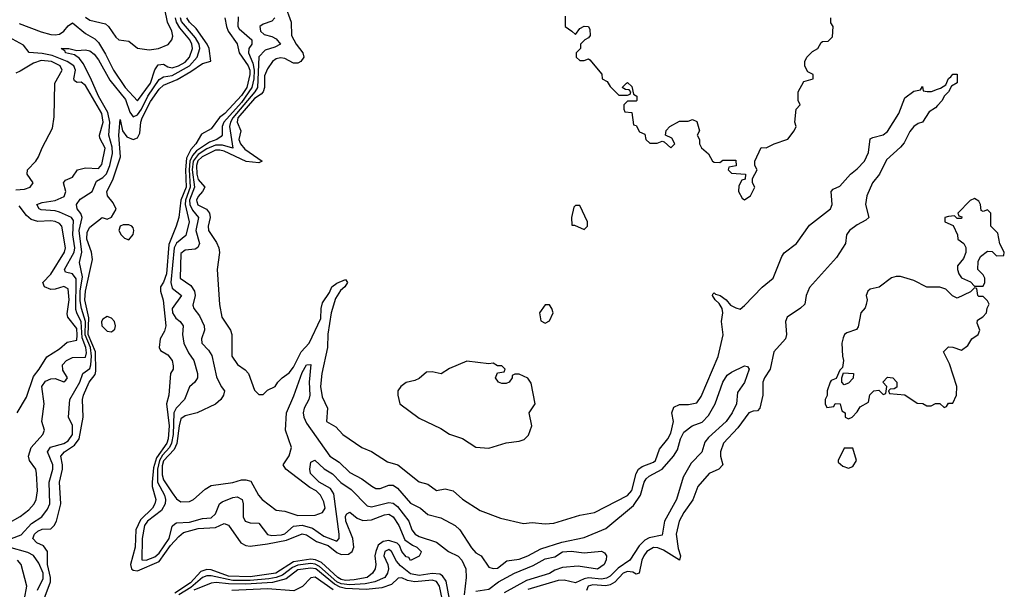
# Model space of a CAD drawing. Header units: inches. Extents: x 2380249 to 2585472, y 382747 to 546448.
# Tile 475 of 626: x 2515767 to 2520308, y 485575 to 488202. Entities that reach past the tile are written whole.
import ezdxf

# ---------------------------------------------------------------- set-up
doc = ezdxf.new("R2010")
doc.units = ezdxf.units.IN
doc.header["$MEASUREMENT"] = 0
doc.layers.add('C5418', color=7, linetype='Continuous')
doc.layers.add('C5428', color=7, linetype='Continuous')

msp = doc.modelspace()

# ---------------------------------------------------------------- linework, layer by layer
at = {"layer": 'C5418', "color": 4}
for points, elevation in [([(2516070, 488213.4), (2516090, 488200.4), (2516162.8, 488182.8), (2516177.3, 488170), (2516210, 488121), (2516224.7, 488110), (2516270, 488102.8), (2516310, 488071), (2516363.8, 488063.8), (2516408, 488070), (2516451.9, 488088.1), (2516469.2, 488110), (2516473.6, 488126.4), (2516469.4, 488150), (2516449.3, 488190), (2516437.2, 488250)], 36), ([(2516990.3, 488270), (2517019.6, 488190), (2517021.1, 488130), (2517041.7, 488090), (2517072.7, 488050), (2517078, 488030), (2517064, 488010), (2517050, 488002.4), (2517030, 488002.4), (2516990, 488022.6), (2516970, 488026.3), (2516950, 488021.6), (2516933.4, 488010), (2516910, 487975.1), (2516896.7, 487943.3), (2516895.4, 487890), (2516890.1, 487869.9), (2516881.4, 487858.6), (2516850, 487838.3), (2516773.8, 487750), (2516769.5, 487729.4), (2516787.2, 487690), (2516778.2, 487650), (2516785.2, 487630), (2516805.7, 487605.7), (2516885.5, 487550), (2516870, 487541.7), (2516811.8, 487548.2), (2516710, 487595.3), (2516690, 487600.8), (2516670, 487600.2), (2516609.3, 487570), (2516588.8, 487551.2), (2516582.2, 487530), (2516583.3, 487490), (2516590, 487464.9), (2516620.5, 487430), (2516610.4, 487410), (2516590, 487387), (2516582, 487370), (2516583.5, 487363.5), (2516588.8, 487348.8), (2516628.2, 487328.2), (2516642, 487310), (2516645.7, 487290), (2516636.4, 487250), (2516637.1, 487230), (2516675.1, 487175.1), (2516686, 487150), (2516688.3, 487128.3), (2516678, 487050), (2516688.1, 486888.1), (2516699.1, 486830), (2516739.3, 486770), (2516746, 486750), (2516744.9, 486650), (2516772.3, 486612.3), (2516806.9, 486586.9), (2516822, 486570), (2516850, 486494), (2516870, 486474), (2516890, 486474), (2516910, 486494), (2516946, 486510), (2516958, 486530), (2516978, 486550), (2517010, 486573.4), (2517030, 486599.3), (2517065.1, 486670), (2517101.7, 486710), (2517155.4, 486824.6), (2517157.7, 486870), (2517163.9, 486896.1), (2517196.1, 486943.9), (2517207.3, 486970), (2517230, 486986.8), (2517270, 487004.7), (2517278.8, 486990), (2517266, 486970), (2517246, 486954), (2517223.6, 486916.4), (2517204.2, 486850), (2517187.8, 486752.3), (2517186.3, 486690), (2517160.3, 486570), (2517154.4, 486510), (2517162.6, 486462.6), (2517186, 486410), (2517182, 486350), (2517225.4, 486325.4), (2517258, 486290), (2517344.7, 486230), (2517390, 486210.8), (2517463.4, 486163.4), (2517511.3, 486150), (2517610, 486071), (2517650, 486061), (2517690, 486031), (2517730, 486039.3), (2517766, 486030), (2517810, 485990.8), (2517890, 485938.8), (2517984, 485904), (2518090, 485878.8), (2518130, 485882.8), (2518190, 485878), (2518230, 485881), (2518350, 485917.3), (2518418, 485930), (2518570, 486008.2), (2518590, 486031), (2518609.6, 486110), (2518620.7, 486130), (2518637.8, 486142.2), (2518690, 486161.6), (2518699.5, 486170), (2518718.3, 486221.7), (2518755.6, 486270), (2518770, 486296), (2518781.6, 486350), (2518774.5, 486390), (2518783.9, 486416.1), (2518810, 486428), (2518852, 486428), (2518890, 486436), (2518910, 486464.7), (2518989.1, 486649.1), (2519011.7, 486748.3), (2519004.2, 486810), (2519009.5, 486850), (2519006.6, 486870), (2518992.7, 486892.7), (2518974, 486910), (2518962, 486930), (2518964, 486936), (2518970, 486942), (2518976, 486936), (2518998, 486930), (2519026, 486910), (2519046, 486886), (2519070, 486874), (2519090, 486867.3), (2519110, 486884), (2519191.2, 486968.8), (2519242.7, 487010), (2519282, 487110), (2519293.1, 487126.9), (2519349.6, 487170.4), (2519410, 487254), (2519506, 487330), (2519514, 487350), (2519509.4, 487410.6), (2519519.3, 487420.7), (2519550, 487434.8), (2519599.3, 487490), (2519630, 487514.8), (2519662.7, 487550), (2519682, 487590), (2519690, 487652), (2519701.2, 487658.8), (2519750, 487670.8), (2519770, 487686), (2519822, 487770), (2519850, 487842), (2519890, 487872), (2519922, 487878), (2519930, 487894), (2519934, 487874), (2519951.6, 487871.6), (2519971.6, 487871.6), (2520000, 487881.2)], 36), ([(2515729.2, 485810), (2515773.4, 485826.6), (2515821.5, 485878.5), (2515869.5, 485910), (2515895.6, 485944.4), (2515906.3, 485970), (2515902.7, 486070), (2515919.7, 486130), (2515919.7, 486150), (2515895.6, 486210), (2515909.8, 486230.2), (2515970, 486248.2), (2515990, 486260.3), (2516010.8, 486290), (2516010.7, 486330.7), (2515991.8, 486370), (2515998.7, 486450), (2516044.8, 486530), (2516058.9, 486570), (2516090, 486593.7), (2516095.9, 486610), (2516098.8, 486650), (2516093, 486690), (2516069, 486749), (2516069.9, 486810), (2516051.6, 486870), (2516046.2, 486906.2), (2516046.6, 486950), (2516056.1, 487016.1), (2516042.2, 487082.2), (2516053.6, 487130), (2516041.6, 487230), (2516054.6, 487290), (2516048.9, 487308.9), (2516032, 487330), (2516029.5, 487350), (2516045.8, 487374.2), (2516101.6, 487410), (2516122, 487458), (2516150, 487473.8), (2516167.9, 487492.1), (2516182.6, 487530), (2516194.4, 487585.6), (2516194.1, 487614.1), (2516178.9, 487670), (2516183.4, 487730), (2516174.2, 487774.2), (2516129.9, 487850), (2516094.1, 487934.1), (2516059.6, 487999.6), (2516042.5, 488022.5), (2516020.2, 488040.2), (2515978, 488050), (2515976.4, 488056.4), (2515958, 488070), (2515994, 488070), (2516030, 488060.7), (2516070, 488062.4), (2516090, 488058.4), (2516110, 488043.8), (2516130, 488016.4), (2516182.5, 487922.6), (2516254.8, 487834.8), (2516275, 487775), (2516290, 487754.9), (2516310, 487763.9), (2516329, 487790), (2516358, 487850), (2516410, 487926), (2516430, 487938), (2516470, 487944.8), (2516550.3, 487989.7), (2516585.7, 488030), (2516598.6, 488070), (2516595, 488090), (2516578.3, 488118.3), (2516513.9, 488193.9), (2516508.3, 488210)], 28), ([(2515765.2, 488185.2), (2515866.2, 488146.2), (2515910, 488134.3), (2515930, 488132), (2515950, 488135.8), (2515971, 488149), (2515990, 488174), (2516010, 488187.7), (2516070, 488138.4), (2516113.8, 488113.8), (2516130, 488097.1), (2516163.2, 488043.2), (2516199.5, 487970), (2516254, 487890), (2516310, 487827.3), (2516370, 487909), (2516390, 487971), (2516406, 487994), (2516430, 487996.3), (2516450, 487984.4), (2516470, 487980.9), (2516499.6, 487990), (2516530, 488006.8), (2516550, 488029), (2516563.9, 488070), (2516561.4, 488090), (2516552.4, 488110), (2516505.2, 488165.2), (2516490.5, 488190), (2516485.7, 488210)], 32), ([(2515866, 485494), (2515909.8, 485610.2), (2515909.8, 485630), (2515895.9, 485690), (2515894.8, 485750), (2515876.6, 485776.6), (2515846.6, 485790), (2515828.2, 485810), (2515834.7, 485830), (2515850, 485844.2), (2515870, 485852.3), (2515910, 485854.6), (2515925.4, 485870), (2515936.5, 485890), (2515956.1, 485970), (2515951.1, 486070), (2515964.2, 486130), (2515964.5, 486150), (2515956.9, 486190), (2515973.6, 486210), (2516020.5, 486239.5), (2516041.2, 486270), (2516060.5, 486370), (2516056.4, 486450), (2516061, 486470), (2516087.1, 486530), (2516114.5, 486565.5), (2516118, 486582), (2516116.6, 486670), (2516083.6, 486750), (2516086.7, 486826.7), (2516068.2, 486910), (2516070, 486950.7), (2516103.3, 487096.7), (2516098, 487130), (2516076, 487190), (2516077.7, 487222.3), (2516090, 487244.9), (2516148, 487290), (2516170, 487282), (2516190, 487291.3), (2516211.5, 487328.5), (2516198, 487358), (2516172.7, 487390), (2516169.6, 487409.6), (2516196.8, 487463.2), (2516231.3, 487570), (2516224.2, 487670), (2516230, 487742), (2516241, 487690), (2516261.3, 487661.3), (2516290, 487650.3), (2516310, 487657), (2516321.8, 487678.2), (2516325.3, 487730), (2516332.4, 487750), (2516370, 487824.2), (2516410, 487882.3), (2516430, 487900.8), (2516493.3, 487926.7), (2516557.1, 487962.8), (2516610, 488000.3), (2516648.4, 488011.6), (2516640.5, 488070), (2516631.2, 488090), (2516580.9, 488160.9), (2516549.8, 488190), (2516537.2, 488210)], 24), ([(2516713.8, 488210), (2516720.3, 488170), (2516729.3, 488149.3), (2516770.2, 488090.2), (2516779.6, 488050), (2516820.2, 487990), (2516827.7, 487970), (2516827.7, 487950), (2516814.4, 487890), (2516790, 487851.9), (2516713, 487770), (2516688.5, 487751.5), (2516650, 487699.5), (2516605.2, 487674.8), (2516579.5, 487630), (2516556.4, 487603.6), (2516536.3, 487563.7), (2516531.4, 487510), (2516535.5, 487430), (2516510.1, 487370), (2516500.3, 487290), (2516488.4, 487250), (2516455.1, 487164.9), (2516444.1, 487030), (2516430, 486991.5), (2516416.5, 486970), (2516415.8, 486950), (2516428.9, 486908.9), (2516440.9, 486790), (2516434.5, 486765.5), (2516414.9, 486730), (2516410.7, 486690.7), (2516416, 486676), (2516450, 486656), (2516470, 486631.3), (2516474.4, 486605.6), (2516474.8, 486590), (2516462.8, 486570), (2516455.5, 486470), (2516444.9, 486430), (2516455.7, 486330), (2516452.2, 486270), (2516445.5, 486250), (2516398.7, 486181.3), (2516384.8, 486135.2), (2516377.4, 486070), (2516378.6, 486050), (2516394.9, 485990), (2516390.3, 485970), (2516379.5, 485950), (2516324.6, 485895.4), (2516302.3, 485850), (2516300.2, 485770), (2516278, 485690), (2516282.4, 485670), (2516290, 485663.2), (2516310, 485660.9), (2516410, 485703.2), (2516463.3, 485776.7), (2516500.6, 485819.4), (2516523.2, 485836.8), (2516590, 485855.6), (2516670, 485861.2), (2516710, 485879.3), (2516730, 485870.8), (2516786.7, 485790), (2516810, 485777.3), (2516830, 485774.9), (2516910, 485784.5), (2516997.6, 485802.4), (2517070, 485831.3), (2517090, 485827.4), (2517136.2, 485796.2), (2517190, 485776.8), (2517230, 485745.5), (2517250, 485735.8), (2517282.8, 485737.2), (2517300.7, 485750), (2517308, 485770), (2517304.2, 485810), (2517271.8, 485890), (2517270, 485912), (2517276.5, 485923.5), (2517289.3, 485930.7), (2517323.1, 485903.1), (2517350, 485892.2), (2517390, 485896), (2517450, 485918.9), (2517470, 485921.3), (2517490, 485910.4), (2517514.9, 485870), (2517543.1, 485803.1), (2517578.4, 485778.4), (2517598.8, 485770), (2517618, 485750), (2517616.9, 485743.1), (2517610, 485728), (2517570, 485709), (2517562, 485722), (2517550, 485725.2), (2517530, 485749.3), (2517518.2, 485778.2), (2517507.7, 485787.7), (2517470, 485800.4), (2517443.4, 485796.6), (2517420.9, 485779.1), (2517408.8, 485750), (2517404.9, 485730), (2517410.3, 485689.7), (2517406, 485670), (2517394.4, 485650), (2517370, 485629.8), (2517310, 485619.5), (2517270, 485616.8), (2517250, 485621.1), (2517235, 485630), (2517159.5, 485699.5), (2517131.7, 485711.7), (2517110, 485714.5), (2517030, 485701.7), (2516948.4, 485650), (2516830, 485632.9), (2516730, 485636), (2516650, 485665.6), (2516630, 485667.1), (2516602.5, 485657.5), (2516554.3, 485605.7), (2516483.1, 485556.9)], 24), ([(2516775.2, 488215.2), (2516773.4, 488170), (2516779.7, 488159.7), (2516837, 488110), (2516838.4, 488090), (2516824.6, 488070), (2516821.8, 488050), (2516841.7, 488001.7), (2516848.1, 487970), (2516846.3, 487930), (2516838.1, 487890), (2516790, 487820.2), (2516709.3, 487730), (2516700.6, 487710), (2516700.3, 487670), (2516696.6, 487663.4), (2516676.3, 487650), (2516642, 487638), (2516582.7, 487597.3), (2516563.4, 487576.6), (2516551.7, 487550), (2516548.4, 487510), (2516553.8, 487430), (2516531.1, 487370), (2516530.1, 487350.1), (2516548.1, 487270), (2516533.3, 487206.7), (2516490, 487172.3), (2516479.4, 487150), (2516463.8, 486990), (2516470, 486963.8), (2516513, 486930), (2516470.3, 486870), (2516471.7, 486850), (2516486.5, 486826.5), (2516507.7, 486810), (2516520.7, 486790), (2516518, 486750), (2516523.7, 486710), (2516545.5, 486665.5), (2516570.7, 486630), (2516587.3, 486570), (2516587.3, 486550), (2516574.8, 486530), (2516550, 486509.2), (2516526.4, 486450), (2516489.4, 486410.6), (2516478.4, 486390), (2516474.7, 486290), (2516467.9, 486250), (2516458, 486230), (2516426, 486194), (2516411.5, 486170), (2516402.5, 486130), (2516402.4, 486070), (2516435, 486010), (2516440.2, 485990), (2516438.2, 485970), (2516420.7, 485939.3), (2516356.5, 485890), (2516343.2, 485870), (2516332.3, 485810), (2516330.9, 485710.9), (2516350, 485710.4), (2516370, 485716.9), (2516390, 485724.9), (2516410, 485742.3), (2516455.8, 485810), (2516470, 485866.8), (2516482.2, 485877.8), (2516490, 485882), (2516550, 485885.5), (2516610, 485902.6), (2516650, 485904.9), (2516670, 485924), (2516689.3, 485970), (2516700.5, 485979.5), (2516750, 485998.4), (2516770, 486001.6), (2516793, 485990), (2516798.4, 485970), (2516798, 485910), (2516807.3, 485890), (2516830, 485882), (2516870, 485880.7), (2516910, 485828.9), (2516930, 485823.2), (2516973.9, 485826.1), (2516990, 485831.6), (2517030, 485866.3), (2517070, 485871.1), (2517118.1, 485858.1), (2517170, 485820.2), (2517230, 485798), (2517240.7, 485810), (2517240.5, 485830), (2517215.3, 486015.3), (2517200.8, 486040.8), (2517147.8, 486070), (2517107.6, 486110), (2517104.5, 486130), (2517110, 486162), (2517128.7, 486171.3), (2517171.5, 486131.5), (2517210, 486108.2), (2517248.7, 486068.7), (2517296, 486036), (2517370, 485960.5), (2517390, 485955.8), (2517470, 485976.5), (2517490, 485972), (2517510, 485957), (2517562, 485890), (2517575.3, 485850), (2517590.4, 485830), (2517610, 485819), (2517690, 485792.4), (2517744, 485750), (2517790, 485728), (2517806, 485710), (2517824.4, 485670), (2517826, 485630), (2517816.3, 485550)], 28), ([(2516944, 488210), (2516930, 488196), (2516890, 488180.9), (2516874.8, 488170), (2516877.3, 488150), (2516894.4, 488134.4), (2516930, 488124.9), (2516950, 488114.4), (2516970.6, 488090), (2516944.2, 488075.8), (2516899.1, 488060.9), (2516869.3, 488030.7), (2516863.7, 487890), (2516852, 487870), (2516750.1, 487750), (2516739, 487730), (2516735, 487710), (2516750.4, 487610), (2516702.9, 487622.9), (2516670, 487623.8), (2516630, 487606), (2516590, 487579.9), (2516567.7, 487550), (2516563.2, 487510), (2516573.6, 487430), (2516550.8, 487370), (2516551.5, 487350), (2516564.2, 487324.2), (2516591.5, 487290), (2516579.7, 487230), (2516595.8, 487170), (2516588.5, 487151.5), (2516576.1, 487143.9), (2516530, 487139.6), (2516510, 487124), (2516506.4, 487010), (2516556.5, 486976.5), (2516573.1, 486950), (2516576.9, 486930), (2516565.8, 486885.8), (2516570.6, 486870), (2516596.9, 486836.9), (2516617.1, 486790), (2516619.1, 486770), (2516604.9, 486730), (2516607.3, 486710), (2516638.6, 486678.5), (2516652.9, 486652.9), (2516675.2, 486555.2), (2516696, 486510), (2516711, 486490), (2516706.8, 486470), (2516694.8, 486450), (2516670.4, 486429.6), (2516586, 486390), (2516530, 486375.8), (2516510, 486362), (2516502, 486330), (2516492.4, 486247.6), (2516479.7, 486220.3), (2516430, 486167.8), (2516424.4, 486144.4), (2516423.7, 486103.7), (2516430, 486080.4), (2516470, 486020.4), (2516490, 485993.4), (2516510, 485978.8), (2516550, 485980.7), (2516568.7, 485990), (2516622, 486038), (2516650, 486054.9), (2516750, 486068.5), (2516790, 486080.5), (2516810, 486080.7), (2516833.4, 486073.4), (2516869, 486009), (2516885.5, 485990), (2516950, 485940.7), (2516990, 485935.5), (2517050, 485915.8), (2517130, 485918), (2517164, 485930), (2517175.6, 485950), (2517170, 485979), (2517155.1, 486010), (2517134, 486030), (2517105.5, 486045.5), (2516994, 486130), (2516982, 486150), (2517010, 486191.3), (2517020.9, 486230), (2516992.8, 486310), (2516997.7, 486390), (2517031.9, 486468.1), (2517070, 486574.8), (2517090, 486610.8), (2517110, 486612), (2517102, 486530), (2517104.9, 486470), (2517100.9, 486450), (2517078.3, 486410), (2517074.7, 486390), (2517077.6, 486370), (2517090, 486341.3), (2517198, 486190), (2517241.1, 486161.1), (2517290, 486114), (2517344.7, 486084.7), (2517390.5, 486050.5), (2517410, 486040.7), (2517430, 486040.7), (2517470, 486056.3), (2517490, 486055.5), (2517510, 486042), (2517570, 485973.4), (2517616, 485950), (2517650, 485921), (2517710, 485905.5), (2517776, 485870), (2517797.3, 485850), (2517850, 485767.3), (2517870, 485744), (2517894.8, 485730), (2517930, 485678), (2517950, 485670.7), (2517970, 485673.4), (2518014, 485706), (2518070, 485714.9), (2518110, 485730.4), (2518170, 485762.6), (2518267, 485793), (2518370, 485814), (2518470, 485856.4), (2518597.5, 485962.5), (2518629.8, 486010), (2518647.4, 486070), (2518655.6, 486084.4), (2518670, 486097), (2518730.7, 486129.3), (2518782.4, 486190), (2518800.8, 486219.2), (2518815.1, 486270), (2518830, 486300.7), (2518869, 486330), (2518914.5, 486345.5), (2518943.5, 486376.5), (2518974.5, 486430), (2519010, 486531.3), (2519030, 486562.8), (2519050, 486577.3), (2519110, 486606), (2519123.6, 486603.6), (2519130.7, 486590), (2519110.5, 486529.5), (2519077.3, 486482.7), (2519072.2, 486430), (2519053, 486390), (2519024.9, 486350), (2518944, 486276), (2518926.1, 486253.9), (2518912.4, 486207.6), (2518863.4, 486156.6), (2518827.1, 486092.9), (2518796.4, 485990), (2518740.4, 485890), (2518730, 485825.2), (2518670, 485812.8), (2518650, 485802), (2518624, 485776), (2518580.3, 485710), (2518527.2, 485672.8), (2518490, 485635.3), (2518473.7, 485626.3), (2518450, 485622.7), (2518390, 485628.2), (2518370, 485624.5), (2518330, 485604.7), (2518277.8, 485617.8), (2518250, 485616.1), (2518110, 485574)], 32), ([(2518282, 488218), (2518282, 488170), (2518314, 488150), (2518330, 488134), (2518350, 488162), (2518370, 488172), (2518390.9, 488170.9), (2518396.9, 488156.9), (2518398, 488130), (2518390, 488118), (2518374, 488110), (2518354, 488090), (2518354, 488070), (2518334, 488050), (2518334, 488030), (2518350, 488014), (2518370, 488014), (2518390, 488022), (2518396.9, 488016.9), (2518451.6, 487951.6), (2518454, 487930), (2518476.9, 487916.9), (2518490, 487894), (2518530, 487854), (2518570, 487854), (2518582, 487858), (2518586, 487870), (2518578, 487878), (2518560.4, 487880.4), (2518546, 487890), (2518566, 487910), (2518570, 487912), (2518590, 487894), (2518598, 487858), (2518614, 487850), (2518614, 487830), (2518610, 487826), (2518570, 487826), (2518554, 487810), (2518554, 487790), (2518558, 487778), (2518590, 487774), (2518598, 487718), (2518610, 487714), (2518625.4, 487685.4), (2518650, 487674), (2518654, 487650), (2518672.7, 487632.7), (2518707.3, 487632.7), (2518730, 487642), (2518739.6, 487639.6), (2518770, 487612), (2518788, 487630), (2518775.3, 487655.3), (2518746, 487670), (2518748.4, 487691.6), (2518766, 487710), (2518810, 487734), (2518850, 487734), (2518870, 487742), (2518890, 487732), (2518902, 487690), (2518892, 487670), (2518902, 487650), (2518902, 487630), (2518911.6, 487611.6), (2518943.6, 487583.6), (2518962, 487550), (2518970, 487544.7), (2518996.4, 487543.6), (2519010, 487554), (2519070, 487554), (2519072, 487528), (2519038, 487522), (2519034, 487510), (2519050, 487494), (2519114, 487490), (2519112.7, 487467.3), (2519098, 487462), (2519083.6, 487436.4), (2519082, 487410), (2519099.6, 487379.6), (2519110, 487372), (2519130, 487384.7), (2519138, 487390), (2519158, 487430), (2519146, 487450), (2519146, 487470), (2519168, 487510), (2519158, 487530), (2519158, 487550), (2519187.3, 487612.7), (2519210, 487612), (2519246, 487630), (2519308.9, 487651.1), (2519339, 487690), (2519348.7, 487710), (2519342, 487730), (2519348, 487790), (2519366, 487810), (2519358, 487830), (2519358, 487870), (2519383.1, 487916.9), (2519426, 487930), (2519426, 487950), (2519402, 487962), (2519388.4, 487988.4), (2519388, 488010), (2519398, 488030), (2519424, 488056), (2519448, 488070), (2519463.1, 488096.9), (2519470, 488102), (2519496.4, 488103.6), (2519516.4, 488123.6), (2519518, 488170), (2519508.4, 488188.4), (2519508, 488210)], 44), ([(2515710, 485878), (2515770, 485910.5), (2515810, 485941.6), (2515834, 485970), (2515843.6, 485990), (2515849.6, 486030), (2515844.5, 486110), (2515840.9, 486130), (2515812, 486170), (2515807, 486190), (2515820.7, 486230), (2515874, 486290), (2515881.2, 486310), (2515869.6, 486350), (2515879.6, 486430), (2515869.8, 486510.2), (2515885.5, 486534.5), (2515910, 486546), (2515930, 486547.3), (2515970, 486532), (2515980.4, 486539.6), (2515988, 486550), (2515966, 486586), (2515965.2, 486610), (2515982.7, 486630), (2516010, 486643.8), (2516070, 486646.4), (2516074.5, 486665.5), (2516071.6, 486690), (2516055.8, 486735.8), (2516050, 486809.4), (2516029.9, 486849.9), (2516026.3, 486866.3), (2516026.9, 487006.9), (2516010, 487029.7), (2515978, 487038), (2515974, 487050), (2516018.4, 487130), (2516021.2, 487150), (2516012.2, 487210), (2516015.6, 487275.6), (2516005.6, 487290), (2515950, 487314), (2515930, 487320.4), (2515865.9, 487325.9), (2515857.2, 487330), (2515846, 487350), (2515870, 487359.3), (2515930, 487368.4), (2515972.9, 487387.1), (2515979.6, 487410), (2515969.5, 487450.5), (2515978.6, 487461.4), (2516010, 487476), (2516034, 487510), (2516070, 487519.5), (2516130, 487515.8), (2516146.1, 487533.9), (2516161.5, 487610), (2516136.1, 487656.1), (2516135.4, 487670), (2516151.6, 487730), (2516146, 487770), (2516070, 487898.7), (2516050, 487914), (2516032.9, 487912.9), (2516020.2, 487920.2), (2516017.2, 487930), (2516024, 487970), (2516016, 487990), (2515986.3, 488010), (2515916.8, 488036.8), (2515870, 488046.8), (2515811.3, 488051.3), (2515784.7, 488084.7), (2515664.7, 488150)], 32), ([(2515750, 487418), (2515790, 487420.5), (2515815.3, 487430), (2515829, 487450), (2515801.2, 487490), (2515802.7, 487510), (2515841.6, 487550), (2515854.5, 487570), (2515870, 487611.3), (2515918, 487702), (2515925.4, 487754.6), (2515929.6, 487910), (2515963, 487970), (2515953.3, 487990), (2515914.5, 488010), (2515865.6, 488014.4), (2515830, 488002.3), (2515770, 487964.4), (2515750, 487955.6)], 36), ([(2520000, 487806.2), (2519990, 487795.3), (2519962, 487778), (2519930.5, 487729.5), (2519910, 487724), (2519890, 487709), (2519872.7, 487687.3), (2519845.8, 487634.2), (2519830, 487614), (2519764.2, 487555.8), (2519733, 487490), (2519700.5, 487450), (2519673.4, 487390), (2519667.7, 487350), (2519682.8, 487290), (2519670, 487277.2), (2519630, 487256), (2519594.8, 487230), (2519580.7, 487210), (2519576, 487170), (2519534.7, 487105.3), (2519410, 486966.6), (2519393.7, 486930), (2519387.7, 486890), (2519368.7, 486871.3), (2519306.8, 486830), (2519299.1, 486810), (2519303.8, 486750), (2519299.1, 486730), (2519244.4, 486670), (2519228.2, 486590), (2519201.6, 486550), (2519194.9, 486530), (2519194, 486470), (2519180.5, 486410), (2519170, 486398), (2519150, 486397), (2519130, 486389.5), (2519079.2, 486320.8), (2519013, 486250), (2518999.3, 486210), (2518999.3, 486190), (2519010.5, 486149.5), (2518991.3, 486130), (2518947.3, 486110), (2518894, 486050), (2518871.7, 485988.3), (2518830, 485929.4), (2518808.7, 485890), (2518795.3, 485830), (2518803.6, 485763.6), (2518814.9, 485730), (2518810.6, 485709.4), (2518736.6, 485756.6), (2518710, 485767.1), (2518690, 485768.2), (2518659.5, 485750), (2518644.9, 485730), (2518635.6, 485710), (2518624.7, 485650), (2518610, 485646), (2518594.6, 485654.6), (2518570, 485657.6), (2518550, 485649.7), (2518511.6, 485608.4), (2518490, 485595.8), (2518470, 485591.5), (2518410, 485595.9), (2518389.5, 485590.6), (2518380.9, 485570)], 36), ([(2515756, 486390), (2515798.3, 486461.7), (2515830, 486556.3), (2515856.9, 486590), (2515892.1, 486647.9), (2515950, 486684.4), (2515985.6, 486714.4), (2516030, 486724.9), (2516032.9, 486747), (2516030, 486778), (2515989.8, 486829.8), (2515986.2, 486846.2), (2515995.5, 486910), (2515990, 486961.2), (2515970, 486971.1), (2515930, 486959.1), (2515910, 486958.3), (2515882, 486970), (2515874, 486990), (2515910.6, 487029.4), (2515973.7, 487130), (2515977.7, 487150), (2515960.7, 487250), (2515950, 487262), (2515930, 487271.1), (2515910, 487274.8), (2515850, 487271.1), (2515820.6, 487280.6), (2515798.7, 487298.7), (2515764.2, 487344.2)], 36), ([(2520000, 486968.6), (2519950, 486968), (2519890, 486999), (2519830, 487017.2), (2519810, 487017.2), (2519787.9, 487012.1), (2519730.7, 486969.3), (2519690, 486959), (2519678, 486950), (2519671, 486930), (2519676, 486910), (2519671.1, 486888.9), (2519666.8, 486873.2), (2519646, 486850), (2519634.4, 486785.6), (2519626, 486774), (2519581.4, 486758.6), (2519571.3, 486750), (2519564.5, 486735.5), (2519558.8, 486710), (2519561, 486650), (2519566, 486630), (2519562, 486598), (2519550, 486586), (2519532.7, 486547.3), (2519510, 486538), (2519504.7, 486530), (2519491.3, 486490), (2519491.3, 486468.7), (2519482, 486450), (2519482, 486430), (2519490, 486414), (2519522, 486418), (2519528.4, 486431.6), (2519551.1, 486431.1), (2519558, 486398), (2519574, 486390), (2519574, 486370), (2519590, 486362), (2519606, 486370), (2519630, 486394), (2519643.1, 486416.9), (2519682, 486438), (2519688.4, 486471.6), (2519706, 486490), (2519730, 486494), (2519750, 486474), (2519762, 486478), (2519766, 486510), (2519748, 486530), (2519770, 486554), (2519794, 486550), (2519812, 486530), (2519812, 486508), (2519799.6, 486500.4), (2519782, 486498), (2519774, 486490), (2519778, 486478), (2519850, 486472), (2519906, 486434), (2519931.6, 486431.6), (2519950, 486422), (2519970, 486422), (2519990, 486432), (2520000, 486432)], 44), ([(2515849.1, 485570.9), (2515874.8, 485625.2), (2515875.4, 485650), (2515855.4, 485695.4), (2515830.9, 485730.9), (2515804.7, 485744.7), (2515717.2, 485770)], 28), ([(2517749.8, 485530), (2517733.2, 485613.2), (2517717.6, 485637.6), (2517704.5, 485644.5), (2517670, 485649.1), (2517610, 485639.8), (2517570, 485646.6), (2517523.5, 485683.5), (2517504.7, 485704.7), (2517481.3, 485750), (2517470, 485759.1), (2517450.6, 485750), (2517447.1, 485730), (2517464.9, 485690), (2517467.8, 485670), (2517462.8, 485650), (2517450.3, 485630), (2517405.5, 485610), (2517360, 485600), (2517290, 485596.7), (2517250, 485600.8), (2517230, 485610.4), (2517150, 485680.9), (2517130, 485691.4), (2517110, 485694.2), (2517050, 485686.4), (2517024.7, 485675.3), (2516979.2, 485640.8), (2516950.4, 485629.5), (2516916.4, 485623.6), (2516830, 485615.9), (2516750, 485616.6), (2516650, 485637), (2516630, 485637.8), (2516610, 485629.8), (2516555.6, 485584.4), (2516501.1, 485550)], 28), ([(2517870, 485566.4), (2517930, 485576.4), (2517975.1, 485610), (2518049.4, 485650), (2518135.5, 485684.5), (2518190, 485716), (2518234.5, 485725.5), (2518270, 485748.2), (2518310, 485751.7), (2518370, 485744), (2518450.9, 485750.9), (2518463.6, 485743.6), (2518474, 485730), (2518472, 485712), (2518462, 485690), (2518431.8, 485668.2), (2518342.5, 485682.5), (2518270, 485676.2), (2518235.6, 485664.4), (2518210, 485648.4), (2518104.5, 485615.5), (2518001.2, 485558.8)], 28), ([(2515790, 485531.3), (2515799.5, 485590), (2515773.2, 485690), (2515757.2, 485710)], 32), ([(2517721.8, 485501.8), (2517703.9, 485590), (2517690, 485611.8), (2517670, 485618), (2517590, 485609.8), (2517555.9, 485615.9), (2517530, 485627.6), (2517512.8, 485627.2), (2517482, 485598), (2517437, 485583), (2517365.3, 485574.7), (2517270, 485579), (2517244.8, 485584.8), (2517218.7, 485598.7), (2517132.5, 485670), (2517110, 485673.1), (2517050, 485664.7), (2516995.7, 485624.3), (2516932.8, 485607.2), (2516810, 485598.4), (2516730, 485600.2), (2516673, 485607), (2516650, 485603.9), (2516570, 485571.1)], 32), ([(2517212.9, 485572.9), (2517130, 485631.3), (2517110, 485628.7), (2517070.9, 485589.1), (2517030.9, 485569.1), (2516910, 485577.3), (2516744.7, 485570)], 36)]:
    msp.add_lwpolyline(points, dxfattribs=dict(at, elevation=elevation))
for points, elevation in [([(2518350, 487346), (2518330, 487346), (2518322, 487338), (2518312, 487290), (2518314, 487254), (2518326, 487254), (2518370, 487234), (2518386, 487250), (2518386, 487270)], 44), ([(2516270, 487256.2), (2516243.8, 487256.2), (2516230.7, 487249.3), (2516224, 487230), (2516234.8, 487210), (2516250, 487194.8), (2516270, 487187.3), (2516290, 487212), (2516293.3, 487230), (2516290, 487242), (2516284, 487250)], 24), ([(2518210, 486888), (2518190, 486888), (2518164.7, 486850), (2518170, 486814), (2518190, 486802), (2518210, 486814), (2518228, 486850), (2518222, 486870)], 44), ([(2516170, 486833.8), (2516150, 486821.6), (2516144.5, 486810), (2516145.4, 486790), (2516170, 486765.7), (2516190, 486762.4), (2516205.6, 486774.4), (2516209.6, 486790), (2516204.2, 486810), (2516190, 486825.6)], 24), ([(2517830, 486628), (2517750, 486594), (2517710.8, 486569.2), (2517670, 486579), (2517643.5, 486576.5), (2517610, 486548), (2517590, 486538), (2517550, 486528.7), (2517524.7, 486510), (2517511.3, 486490), (2517511, 486470), (2517521, 486430), (2517610, 486364), (2517710, 486317.3), (2517750, 486290.8), (2517810, 486271), (2517870, 486231), (2517930, 486226.8), (2518010, 486251), (2518070, 486258), (2518093.6, 486266.4), (2518113.6, 486286.4), (2518128.7, 486330), (2518117.2, 486390), (2518144, 486430), (2518126, 486526), (2518110, 486548.7), (2518070, 486568), (2518050, 486568), (2518038, 486562), (2518038, 486550), (2518024.7, 486530), (2518010, 486524.5), (2517990, 486524.5), (2517975.3, 486530), (2517962, 486550), (2517970, 486574), (2518002, 486578), (2518006, 486590), (2517990, 486606), (2517970, 486606), (2517950, 486618), (2517930, 486615.3)], 44), ([(2519570, 486518), (2519558, 486530), (2519558, 486550), (2519566, 486574), (2519612, 486570), (2519611.6, 486548.4), (2519590, 486526)], 44), ([(2519610, 486226), (2519570, 486226), (2519542, 486170), (2519542, 486162), (2519563.6, 486143.6), (2519590, 486134), (2519610, 486142), (2519626, 486170)], 44)]:
    msp.add_lwpolyline(points, close=True, dxfattribs=dict(at, elevation=elevation))
at = {"layer": 'C5428', "color": 4}
for points, elevation in [([(2520000, 487881.2), (2520014, 487886), (2520038, 487902), (2520050, 487931.3), (2520062, 487938), (2520070, 487951.3), (2520090.9, 487950.9), (2520091.3, 487911.3), (2520064.7, 487895.3), (2520051, 487870), (2520031.3, 487850), (2520022, 487830), (2520000, 487806.2)], 36), ([(2520000, 486432), (2520010, 486432), (2520030, 486414), (2520042, 486418), (2520050, 486434), (2520070, 486434), (2520088, 486470), (2520088.7, 486510), (2520054.6, 486614.6), (2520028, 486670), (2520050, 486694), (2520070, 486692), (2520110, 486678), (2520140.4, 486699.6), (2520158, 486730), (2520188, 486750), (2520195.3, 486770), (2520183.1, 486803.1), (2520184, 486816), (2520208.4, 486831.6), (2520226, 486850), (2520228.4, 486871.6), (2520238, 486890), (2520230, 486906), (2520210, 486926), (2520190, 486926), (2520186, 486930), (2520182, 486962), (2520170, 486966), (2520152.7, 486947.3), (2520090, 486918), (2520068.9, 486928.9), (2520039, 486959), (2520010, 486968.7), (2520000, 486968.6)], 44)]:
    msp.add_lwpolyline(points, dxfattribs=dict(at, elevation=elevation))
at = {"layer": 'C5428', "color": 4, "elevation": 44}
msp.add_lwpolyline([(2520170, 487378), (2520150, 487368), (2520094, 487310), (2520098, 487298), (2520112.7, 487292.7), (2520110, 487286), (2520090, 487286), (2520078, 487298), (2520050, 487295.3), (2520034, 487290), (2520034, 487270), (2520072.7, 487252.7), (2520092, 487210), (2520094, 487190), (2520122, 487170), (2520131.1, 487151.1), (2520131.1, 487128.9), (2520119.6, 487100.4), (2520092.7, 487067.3), (2520092, 487050), (2520098, 487030), (2520110, 487012), (2520152.7, 486992.7), (2520170, 486974), (2520210, 486974), (2520218, 486990), (2520218, 487010), (2520210, 487026), (2520186, 487050), (2520187.3, 487087.3), (2520198, 487110), (2520230, 487134), (2520252.7, 487132.7), (2520272.7, 487112.7), (2520306, 487114), (2520308, 487130), (2520288, 487168), (2520278, 487218), (2520246, 487250), (2520246, 487310), (2520230, 487326), (2520210, 487318), (2520202, 487322), (2520198, 487350), (2520190, 487366)], close=True, dxfattribs=at)

doc.saveas('drawing.dxf')
